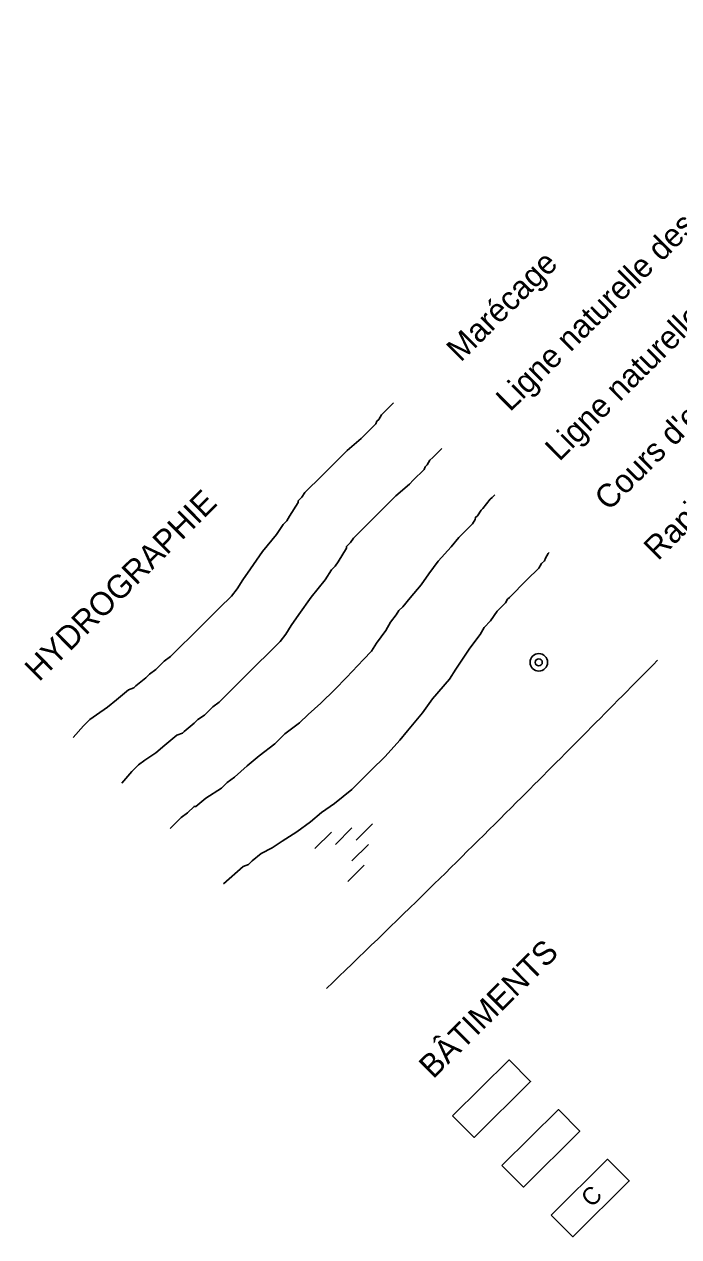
# Model space of a CAD drawing. Extents: x 381879 to 384696, y 5564785 to 5567594.
# Drawn here: x 384155.9 to 384268.1, y 5566765.7 to 5566973.8 of the extents above; entities that cross this region are included whole.
import ezdxf

# ---------------------------------------------------------------- set-up
doc = ezdxf.new("R2010")
doc.units = 0
for name, color, linetype in [('Niveau 10', 7, 'Continuous'), ('Niveau 31', 7, 'Continuous'), ('Niveau 4', 7, 'Continuous'), ('Niveau 6', 7, 'Continuous'), ('Niveau 63', 7, 'Continuous'), ('Niveau 7', 7, 'Continuous')]:
    doc.layers.add(name, color=color, linetype=linetype)

msp = doc.modelspace()

# ---------------------------------------------------------------- linework, layer by layer
at = {"layer": 'Niveau 10'}
for radius in [1.5, 0.6]:
    msp.add_circle((384244.14, 5566864.27), radius, dxfattribs=at)
at = {"layer": 'Niveau 31'}
for points in [[(384229.37, 5566786.43), (384239.04, 5566796.03), (384242.74, 5566792.31), (384233.06, 5566782.73)], [(384237.82, 5566777.93), (384247.49, 5566787.52), (384251.17, 5566783.8), (384241.51, 5566774.2)], [(384246.27, 5566769.4), (384255.94, 5566778.99), (384259.64, 5566775.27), (384249.96, 5566765.69)]]:
    msp.add_lwpolyline(points, close=True, dxfattribs=at)
at = {"layer": 'Niveau 4'}
for points in [[(384172.62, 5566843.55), (384174.38, 5566845.56), (384175.49, 5566846.68), (384176.59, 5566847.47), (384178.47, 5566848.76), (384180.03, 5566850.03), (384182.08, 5566851.76), (384183.02, 5566852.1), (384183.33, 5566852.41), (384185.05, 5566853.82), (384185.68, 5566854.46), (384186.8, 5566855.23), (384188.22, 5566856.65), (384189.32, 5566857.45), (384190.58, 5566858.71), (384193.27, 5566861.38), (384195.81, 5566863.9), (384197.72, 5566865.79), (384199.77, 5566867.84), (384200.74, 5566869.08), (384201.7, 5566870.62), (384203.01, 5566872.5), (384205.08, 5566875.47), (384207.49, 5566878.43), (384208.62, 5566880.13), (384209.25, 5566880.77), (384209.72, 5566881.54), (384211.19, 5566883.87), (384211.19, 5566884.17), (384211.84, 5566884.81), (384212.34, 5566885.59), (384212.8, 5566886.06), (384214.86, 5566888.1), (384217.07, 5566890.3), (384219.61, 5566892.82), (384221.96, 5566894.87), (384222.61, 5566895.51), (384224.51, 5566897.39), (384224.68, 5566897.85), (384224.99, 5566898.16), (384225.47, 5566898.95), (384225.95, 5566899.42), (384227.54, 5566900.99)], [(384180.93, 5566835.74), (384182.84, 5566837.63), (384183.93, 5566838.43), (384185.03, 5566839.53), (384185.34, 5566839.53), (384187.07, 5566840.96), (384189.74, 5566842.69), (384190.69, 5566843.65), (384191.95, 5566844.59), (384194.15, 5566846.49), (384196.21, 5566848.24), (384198.87, 5566850.29), (384200.62, 5566852.02), (384203.12, 5566853.91), (384204.57, 5566855.34), (384206.77, 5566857.24), (384209.14, 5566859.59), (384211.18, 5566861.65), (384214.06, 5566864.75), (384215.47, 5566866.17), (384216.3, 5566867.58), (384217.89, 5566869.75), (384218.72, 5566871.17), (384219.7, 5566872.4), (384220.16, 5566873.18), (384220.8, 5566873.82), (384222.07, 5566875.36), (384223.98, 5566877.57), (384225.28, 5566879.45), (384226.89, 5566881.62), (384229.1, 5566884.12), (384230.41, 5566885.69), (384230.71, 5566885.99), (384232.77, 5566888.04), (384233.24, 5566888.81), (384233.27, 5566889.13), (384233.6, 5566889.44), (384234.23, 5566890.38), (384234.54, 5566890.69), (384235.82, 5566892.25), (384236.15, 5566892.57), (384236.61, 5566893.03)], [(384190.1, 5566826.27), (384193.42, 5566829.25), (384194.37, 5566829.58), (384194.98, 5566830.21), (384196.56, 5566831.48), (384198.43, 5566832.45), (384200.15, 5566833.56), (384202.66, 5566835.17), (384205, 5566836.92), (384206.88, 5566838.49), (384209.09, 5566840.07), (384212.07, 5566842.46), (384213.5, 5566843.87), (384215.39, 5566845.74), (384217.78, 5566848.12), (384220.33, 5566850.92), (384221.6, 5566852.5), (384224.17, 5566855.63), (384225.92, 5566857.98), (384228.81, 5566861.39), (384229.93, 5566863.09), (384232.34, 5566866.69), (384234.11, 5566869.03), (384234.77, 5566870.27), (384235.87, 5566871.37), (384237.01, 5566873.08), (384238.43, 5566874.5), (384238.77, 5566875.1), (384239.1, 5566875.42), (384242.1, 5566878.42), (384244.15, 5566880.45), (384244.63, 5566881.23), (384245.11, 5566881.71), (384245.28, 5566882.17), (384245.77, 5566882.95), (384245.92, 5566883.12)]]:
    msp.add_lwpolyline(points, dxfattribs=at)
msp.add_spline([(384207.71, 5566808.28), (384225.28, 5566825.33), (384240.33, 5566840.25), (384264.5, 5566864.63)], degree=3, dxfattribs=at)
at = {"layer": 'Niveau 6'}
for p, q in [((384205.75, 5566832.34), (384208.59, 5566835.15)), ((384209.27, 5566833.01), (384212.1, 5566835.85)), ((384212.81, 5566833.74), (384215.65, 5566836.55)), ((384212.1, 5566830.19), (384214.91, 5566833.01)), ((384211.41, 5566826.66), (384214.22, 5566829.47))]:
    msp.add_line(p, q, dxfattribs=at)
at = {"layer": 'Niveau 7'}
msp.add_lwpolyline([(384164.31, 5566851.35), (384166.07, 5566853.39), (384167.18, 5566854.48), (384168.28, 5566855.29), (384170.16, 5566856.57), (384171.72, 5566857.83), (384173.78, 5566859.57), (384174.72, 5566859.9), (384175.03, 5566860.21), (384176.74, 5566861.63), (384177.39, 5566862.26), (384178.48, 5566863.05), (384179.9, 5566864.46), (384181, 5566865.27), (384182.27, 5566866.53), (384184.96, 5566869.18), (384187.5, 5566871.71), (384189.4, 5566873.6), (384191.46, 5566875.64), (384192.43, 5566876.88), (384193.4, 5566878.44), (384194.69, 5566880.31), (384196.78, 5566883.28), (384199.18, 5566886.23), (384200.31, 5566887.94), (384200.95, 5566888.58), (384201.42, 5566889.35), (384202.88, 5566891.68), (384202.88, 5566891.98), (384203.53, 5566892.63), (384204.02, 5566893.39), (384204.48, 5566893.87), (384206.55, 5566895.9), (384208.77, 5566898.11), (384211.3, 5566900.63), (384213.66, 5566902.68), (384214.3, 5566903.31), (384216.2, 5566905.21), (384216.38, 5566905.65), (384216.69, 5566905.96), (384217.18, 5566906.76), (384217.64, 5566907.22), (384219.23, 5566908.79)], dxfattribs=at)

# ---------------------------------------------------------------- texts
at = {"layer": 'Niveau 31'}
msp.add_text('C', height=3, rotation=44.7717, dxfattribs=at).set_placement((384253.19, 5566770.59))
at = {"layer": 'Niveau 63'}
for s, p in [('Ligne naturelle des hautes eaux non-définie', (384247.66, 5566898.63)), ('Ligne naturelle des hautes eaux', (384239.22, 5566907.15)), ('Marécage', (384230.76, 5566915.67)), ("Cours d'eau étroit", (384256.12, 5566890.11)), ('Rapide, bollard', (384264.56, 5566881.59)), ('HYDROGRAPHIE', (384158.42, 5566860.81)), ('BÂTIMENTS', (384226.03, 5566792.65))]:
    msp.add_text(s, height=4, rotation=44.7717, dxfattribs=at).set_placement(p)

doc.saveas('drawing.dxf')
